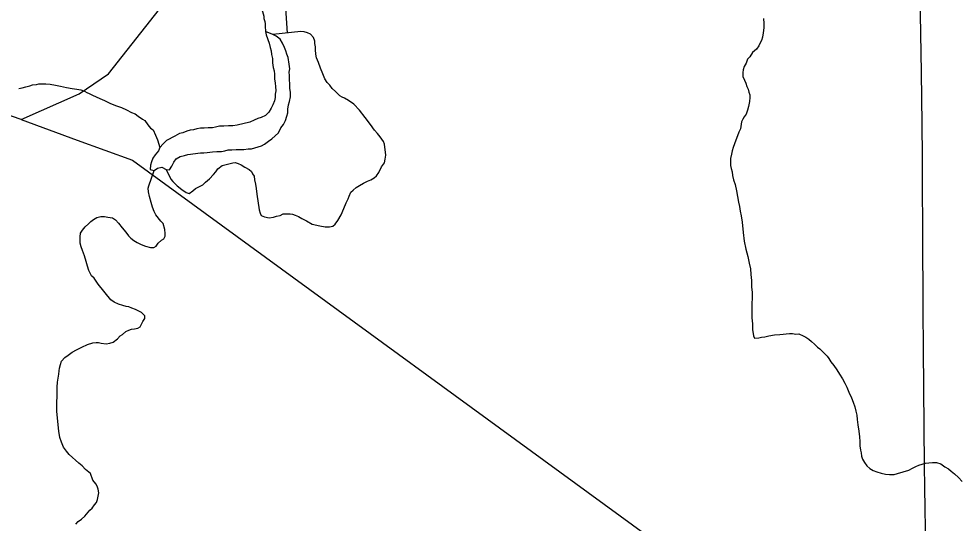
# Model space of a CAD drawing. Extents: x 103424 to 290657, y 38711 to 110967.
# Drawn here: x 214248.0946 to 214248.4707, y 40211.3656 to 40211.5669 of the extents above; entities that cross this region are included whole.
import ezdxf

# ---------------------------------------------------------------- set-up
doc = ezdxf.new("R2010")
doc.units = 0
for name, color, linetype in [('GM_X_Major_River', 7, 'Continuous'), ('GM_X_Minor_River', 7, 'Continuous'), ('GM_X_Rail_Line', 7, 'Continuous'), ('GM_X_Township_Road', 7, 'Continuous')]:
    doc.layers.add(name, color=color, linetype=linetype)

msp = doc.modelspace()

# ---------------------------------------------------------------- linework, layer by layer
at = {"layer": 'GM_X_Major_River'}
for points in [[(214248.19129, 40211.5721), (214248.1914, 40211.57122), (214248.19217, 40211.56895), (214248.19237, 40211.568), (214248.19238, 40211.56705), (214248.19276, 40211.56591), (214248.19296, 40211.56497), (214248.19297, 40211.56402), (214248.19303, 40211.56193)], [(214248.19303, 40211.56193), (214248.19337, 40211.5606), (214248.19453, 40211.5572), (214248.19492, 40211.55549), (214248.19531, 40211.55417), (214248.19551, 40211.55265), (214248.19589, 40211.55114), (214248.19591, 40211.54943), (214248.19611, 40211.54753), (214248.1965, 40211.54621), (214248.1967, 40211.54488), (214248.19671, 40211.54298), (214248.19691, 40211.54128), (214248.19711, 40211.53995), (214248.19712, 40211.53824), (214248.19694, 40211.53691), (214248.19695, 40211.53558), (214248.19658, 40211.53425), (214248.19602, 40211.53254), (214248.19527, 40211.53121), (214248.19434, 40211.52968), (214248.19302, 40211.52835), (214248.19132, 40211.52758), (214248.19, 40211.52719), (214248.18849, 40211.52642), (214248.18679, 40211.52565)], [(214248.20157, 40211.55288), (214248.20118, 40211.55421), (214248.2006, 40211.55553), (214248.19983, 40211.55723), (214248.19887, 40211.55875), (214248.19735, 40211.56006), (214248.19602, 40211.56062), (214248.19303, 40211.56193)], [(214248.14865, 40211.50641), (214248.14997, 40211.50737), (214248.15167, 40211.50776), (214248.15339, 40211.50682), (214248.15471, 40211.50664), (214248.15565, 40211.50817), (214248.1564, 40211.50969), (214248.15734, 40211.51103), (214248.15903, 40211.51199), (214248.16074, 40211.51238), (214248.16206, 40211.51277), (214248.16717, 40211.51337), (214248.1685, 40211.51338), (214248.16982, 40211.51358), (214248.1719, 40211.51378), (214248.17361, 40211.51398), (214248.1755, 40211.514), (214248.17683, 40211.51419), (214248.17815, 40211.51458), (214248.17966, 40211.51459), (214248.18137, 40211.51479), (214248.1844, 40211.51482), (214248.1861, 40211.51502), (214248.18743, 40211.51503), (214248.1914, 40211.51619), (214248.19272, 40211.51696), (214248.19423, 40211.51811), (214248.19554, 40211.51907), (214248.19686, 40211.52021), (214248.19818, 40211.52136), (214248.19911, 40211.52345), (214248.20024, 40211.52479), (214248.20099, 40211.52631), (214248.20155, 40211.52802), (214248.20192, 40211.52936), (214248.20191, 40211.53087), (214248.20227, 40211.53258), (214248.20264, 40211.53391), (214248.20301, 40211.53581), (214248.203, 40211.53752), (214248.2028, 40211.53923), (214248.20278, 40211.54094), (214248.20258, 40211.54264), (214248.20257, 40211.54435), (214248.20256, 40211.54568), (214248.20274, 40211.54701), (214248.20254, 40211.5489), (214248.20214, 40211.55156), (214248.20157, 40211.55288)], [(214248.18679, 40211.52565), (214248.18168, 40211.52447), (214248.17998, 40211.52427), (214248.17827, 40211.52426), (214248.17638, 40211.52406), (214248.17467, 40211.52405), (214248.17316, 40211.52366), (214248.17184, 40211.52346), (214248.17013, 40211.52345), (214248.16862, 40211.52325), (214248.1671, 40211.52324), (214248.16559, 40211.52304), (214248.16427, 40211.52265), (214248.16294, 40211.52245), (214248.16162, 40211.52206), (214248.16011, 40211.52148), (214248.15878, 40211.52109), (214248.1569, 40211.52013), (214248.1535, 40211.5184), (214248.15218, 40211.51706), (214248.15086, 40211.51553), (214248.15031, 40211.5142), (214248.14899, 40211.51268), (214248.14805, 40211.51134), (214248.14749, 40211.50982), (214248.14712, 40211.50849), (214248.14695, 40211.50678), (214248.14865, 40211.50641)], [(214248.12332, 40211.48602), (214248.12445, 40211.48679), (214248.12577, 40211.48756), (214248.12728, 40211.48796), (214248.12881, 40211.48798), (214248.13014, 40211.4878), (214248.13204, 40211.48744), (214248.13319, 40211.48669), (214248.13435, 40211.48537), (214248.13589, 40211.48348), (214248.13724, 40211.48179), (214248.1384, 40211.48028), (214248.13936, 40211.47934), (214248.14051, 40211.4784), (214248.14185, 40211.47765), (214248.14338, 40211.4769), (214248.1451, 40211.47616), (214248.1472, 40211.47561), (214248.14853, 40211.47562), (214248.14947, 40211.4762), (214248.15022, 40211.47735), (214248.15153, 40211.47851), (214248.15248, 40211.47909), (214248.15303, 40211.48023), (214248.15302, 40211.48118), (214248.15281, 40211.48289), (214248.15222, 40211.48517), (214248.15126, 40211.48611), (214248.14932, 40211.48875), (214248.14855, 40211.49007), (214248.14796, 40211.49178), (214248.14737, 40211.49367), (214248.14677, 40211.49595), (214248.14637, 40211.49784), (214248.14616, 40211.49936), (214248.14653, 40211.50032), (214248.14865, 40211.50641)], [(214248.1173, 40211.36525), (214248.11824, 40211.36621), (214248.11956, 40211.36717), (214248.12088, 40211.36832), (214248.12294, 40211.37082), (214248.12388, 40211.37159), (214248.12482, 40211.37292), (214248.12557, 40211.37388), (214248.12593, 40211.37503), (214248.1263, 40211.37636), (214248.12647, 40211.37769), (214248.12626, 40211.37921), (214248.12587, 40211.38035), (214248.12529, 40211.38129), (214248.12413, 40211.3828), (214248.12315, 40211.38545), (214248.12123, 40211.38696), (214248.11988, 40211.38846), (214248.11854, 40211.38959), (214248.1172, 40211.39072), (214248.11604, 40211.39185), (214248.1147, 40211.39297), (214248.11355, 40211.39429), (214248.11238, 40211.39599), (214248.1116, 40211.39789), (214248.11101, 40211.39978), (214248.1106, 40211.40225), (214248.10975, 40211.41022), (214248.10983, 40211.41992), (214248.10999, 40211.42182), (214248.11053, 40211.42506), (214248.1107, 40211.42639), (214248.11088, 40211.42753), (214248.11124, 40211.42887), (214248.11161, 40211.4302), (214248.11292, 40211.43174), (214248.11424, 40211.4327), (214248.11594, 40211.43386), (214248.11764, 40211.43483), (214248.11972, 40211.4358), (214248.12198, 40211.43696), (214248.12407, 40211.43755), (214248.1254, 40211.43775), (214248.12635, 40211.43776), (214248.12749, 40211.43739), (214248.12939, 40211.43722), (214248.13091, 40211.43743), (214248.13224, 40211.43782), (214248.13393, 40211.43917), (214248.13506, 40211.44032), (214248.136, 40211.4409), (214248.13732, 40211.44205), (214248.13845, 40211.44264), (214248.13959, 40211.44303), (214248.14073, 40211.44323), (214248.14206, 40211.44343), (214248.143, 40211.44401), (214248.14412, 40211.44612), (214248.14486, 40211.44726), (214248.14485, 40211.4484), (214248.1435, 40211.44972), (214248.14121, 40211.45084), (214248.13968, 40211.45139), (214248.13854, 40211.45195), (214248.13739, 40211.45213), (214248.13606, 40211.4525), (214248.13434, 40211.45305), (214248.13262, 40211.4538), (214248.13128, 40211.45473), (214248.12627, 40211.46096), (214248.12472, 40211.46341), (214248.12357, 40211.46435), (214248.12259, 40211.46643), (214248.122, 40211.46814), (214248.12141, 40211.47003), (214248.12081, 40211.47231), (214248.12003, 40211.47439), (214248.11944, 40211.47591), (214248.11904, 40211.47742), (214248.11903, 40211.47875), (214248.11902, 40211.47989), (214248.11919, 40211.48142), (214248.11994, 40211.48256), (214248.12106, 40211.48391), (214248.12238, 40211.48506), (214248.12332, 40211.48602)]]:
    msp.add_lwpolyline(points, dxfattribs=at)
at = {"layer": 'GM_X_Minor_River'}
for points in [[(214248.2019, 40211.56117), (214248.20121, 40211.5712)], [(214248.3919, 40211.56701), (214248.39192, 40211.56511), (214248.39194, 40211.5634), (214248.39178, 40211.56131), (214248.39142, 40211.55959), (214248.39105, 40211.55826), (214248.39049, 40211.5573), (214248.38994, 40211.55616), (214248.389, 40211.55482), (214248.3875, 40211.55347), (214248.38638, 40211.55175), (214248.38544, 40211.55079), (214248.38489, 40211.54926), (214248.38414, 40211.54793), (214248.38378, 40211.54659), (214248.3836, 40211.54545), (214248.38362, 40211.54393), (214248.3842, 40211.54241), (214248.38479, 40211.54128), (214248.38518, 40211.53995), (214248.38577, 40211.53882), (214248.38597, 40211.53768), (214248.38636, 40211.53654), (214248.38638, 40211.53559), (214248.3862, 40211.53388), (214248.38585, 40211.53197), (214248.38548, 40211.53045), (214248.38493, 40211.52892), (214248.38418, 40211.52778), (214248.38363, 40211.52682), (214248.38307, 40211.52586), (214248.38289, 40211.52491), (214248.38272, 40211.52301), (214248.38197, 40211.52167), (214248.38032, 40211.51709), (214248.37976, 40211.51556), (214248.3794, 40211.51423), (214248.37904, 40211.5129), (214248.37867, 40211.51118), (214248.37869, 40211.50947), (214248.37871, 40211.50833), (214248.37891, 40211.50719), (214248.37931, 40211.50587), (214248.37951, 40211.50435), (214248.37991, 40211.50264), (214248.38051, 40211.50075), (214248.3811, 40211.49828), (214248.38151, 40211.496), (214248.38192, 40211.49373), (214248.38232, 40211.49202), (214248.38253, 40211.49012), (214248.38293, 40211.48822), (214248.38334, 40211.48575), (214248.38377, 40211.48158), (214248.38419, 40211.47816), (214248.3848, 40211.47493), (214248.38559, 40211.47209), (214248.38619, 40211.46943), (214248.3866, 40211.46716), (214248.38681, 40211.46488), (214248.38703, 40211.46241), (214248.38706, 40211.45994), (214248.38728, 40211.45766), (214248.3873, 40211.45557), (214248.38714, 40211.4531), (214248.38718, 40211.44986), (214248.3872, 40211.44758), (214248.38742, 40211.44511), (214248.38745, 40211.44283), (214248.38766, 40211.44131)], [(214248.21277, 40211.55801), (214248.21218, 40211.55952), (214248.21102, 40211.56084), (214248.20988, 40211.5614), (214248.20854, 40211.56177), (214248.20721, 40211.56194), (214248.19602, 40211.56062)], [(214248.15339, 40211.50682), (214248.15524, 40211.50288), (214248.15601, 40211.50193), (214248.15774, 40211.50024), (214248.15966, 40211.49874), (214248.16139, 40211.49761), (214248.16253, 40211.49725), (214248.16404, 40211.49821), (214248.16517, 40211.49917), (214248.16668, 40211.49995), (214248.168, 40211.50072), (214248.16913, 40211.50168), (214248.17064, 40211.50303), (214248.17233, 40211.50476), (214248.17326, 40211.50591), (214248.17401, 40211.50705), (214248.17571, 40211.5084), (214248.17741, 40211.5088), (214248.17893, 40211.50919), (214248.18007, 40211.5094), (214248.18101, 40211.5096), (214248.18216, 40211.50923), (214248.18331, 40211.50867), (214248.18484, 40211.50773), (214248.18656, 40211.5068), (214248.18752, 40211.50605), (214248.18791, 40211.5051), (214248.18849, 40211.50416), (214248.1887, 40211.50264), (214248.1891, 40211.50093), (214248.18931, 40211.49922), (214248.18953, 40211.49694), (214248.19055, 40211.49068), (214248.19094, 40211.48935), (214248.19133, 40211.48841), (214248.19267, 40211.48785), (214248.19458, 40211.48749), (214248.19628, 40211.4877), (214248.19742, 40211.48809), (214248.19894, 40211.48848), (214248.20007, 40211.48906), (214248.20197, 40211.48908), (214248.20292, 40211.48909), (214248.20387, 40211.48891), (214248.20483, 40211.48854), (214248.20617, 40211.48798), (214248.20751, 40211.48724), (214248.20942, 40211.48631), (214248.21171, 40211.485), (214248.21476, 40211.48427), (214248.21686, 40211.48391), (214248.21857, 40211.48393), (214248.2199, 40211.48413), (214248.22084, 40211.4849), (214248.22196, 40211.48643), (214248.22326, 40211.48873), (214248.22438, 40211.49121), (214248.2253, 40211.4935), (214248.22604, 40211.49503), (214248.22641, 40211.49617), (214248.22715, 40211.4977), (214248.22809, 40211.49847), (214248.22922, 40211.49962), (214248.23054, 40211.50039), (214248.23224, 40211.50136), (214248.23375, 40211.50214), (214248.23508, 40211.50272), (214248.2364, 40211.50349), (214248.23734, 40211.50426), (214248.23827, 40211.5056), (214248.23939, 40211.50789), (214248.24051, 40211.50943), (214248.24087, 40211.51095), (214248.24105, 40211.51247), (214248.24061, 40211.51684), (214248.24022, 40211.51798), (214248.23887, 40211.51987), (214248.23771, 40211.52119), (214248.23656, 40211.52251), (214248.23501, 40211.52477), (214248.23289, 40211.5276), (214248.23057, 40211.53043), (214248.22826, 40211.53288), (214248.22616, 40211.53438), (214248.22462, 40211.53531), (214248.22367, 40211.53568), (214248.22271, 40211.53624), (214248.22098, 40211.53794), (214248.21964, 40211.53907), (214248.21867, 40211.54039), (214248.21771, 40211.54152), (214248.21674, 40211.54303), (214248.21596, 40211.54492), (214248.21498, 40211.54719), (214248.2142, 40211.54947), (214248.21341, 40211.55136), (214248.21321, 40211.55288), (214248.213, 40211.55459), (214248.21298, 40211.55573), (214248.21278, 40211.55706), (214248.21277, 40211.55801)], [(214248.09457, 40211.53915), (214248.0959, 40211.53936), (214248.09741, 40211.53975), (214248.09893, 40211.54015), (214248.10007, 40211.54054), (214248.10158, 40211.54074), (214248.10253, 40211.54094), (214248.10386, 40211.54096), (214248.10538, 40211.54097), (214248.1071, 40211.5408), (214248.10919, 40211.54044), (214248.11128, 40211.54008), (214248.11357, 40211.53953), (214248.11586, 40211.53917), (214248.11776, 40211.53881), (214248.11928, 40211.53864), (214248.12081, 40211.53808), (214248.12177, 40211.53752), (214248.12272, 40211.53715), (214248.12406, 40211.5364), (214248.1254, 40211.53585), (214248.12693, 40211.5351), (214248.12884, 40211.53436), (214248.13094, 40211.53324)], [(214248.13094, 40211.53324), (214248.13323, 40211.53231), (214248.13552, 40211.53157), (214248.13762, 40211.53064), (214248.13954, 40211.52952), (214248.14106, 40211.52897), (214248.14222, 40211.52803), (214248.14394, 40211.52691), (214248.1449, 40211.52635), (214248.14606, 40211.52465), (214248.14721, 40211.52333), (214248.14817, 40211.52258), (214248.14915, 40211.52049), (214248.14993, 40211.5186), (214248.15086, 40211.51553)], [(214248.38766, 40211.44131), (214248.38786, 40211.44037), (214248.38825, 40211.43942), (214248.38996, 40211.43963), (214248.3911, 40211.43983), (214248.39242, 40211.44003), (214248.39394, 40211.44042), (214248.39622, 40211.44083), (214248.39831, 40211.44085), (214248.40229, 40211.44127), (214248.40343, 40211.44128), (214248.40477, 40211.4411), (214248.40591, 40211.44112), (214248.40763, 40211.44037), (214248.40877, 40211.43981), (214248.40992, 40211.43906), (214248.41107, 40211.43812), (214248.41223, 40211.437), (214248.41338, 40211.43587), (214248.41434, 40211.43512), (214248.41588, 40211.43361), (214248.41722, 40211.43229), (214248.41799, 40211.43135), (214248.41877, 40211.43003), (214248.41993, 40211.42852), (214248.42109, 40211.42682), (214248.42225, 40211.42512), (214248.42341, 40211.42323), (214248.42438, 40211.42153), (214248.42516, 40211.41983), (214248.42594, 40211.41793), (214248.42692, 40211.41566), (214248.4277, 40211.41396), (214248.42829, 40211.41206), (214248.42869, 40211.41035), (214248.42909, 40211.40865), (214248.4293, 40211.40694), (214248.42952, 40211.40485), (214248.42993, 40211.40238), (214248.43014, 40211.4001), (214248.43035, 40211.39821), (214248.43037, 40211.3965), (214248.43058, 40211.39478), (214248.43079, 40211.39365), (214248.43099, 40211.39232), (214248.43139, 40211.39118), (214248.43216, 40211.38986), (214248.43313, 40211.38854), (214248.43428, 40211.38741), (214248.43562, 40211.38666), (214248.43715, 40211.38611), (214248.43886, 40211.38555), (214248.44058, 40211.38519), (214248.4421, 40211.38501), (214248.444, 40211.38503), (214248.44533, 40211.38543), (214248.44987, 40211.3868), (214248.45138, 40211.38758), (214248.45271, 40211.38816), (214248.45384, 40211.38874), (214248.45517, 40211.38914), (214248.45649, 40211.38953), (214248.45782, 40211.38973), (214248.45934, 40211.38975), (214248.46086, 40211.38976), (214248.46258, 40211.38921), (214248.4643, 40211.38809), (214248.46564, 40211.38734), (214248.46679, 40211.3864), (214248.46814, 40211.38527), (214248.46968, 40211.38377), (214248.47121, 40211.38226)]]:
    msp.add_lwpolyline(points, dxfattribs=at)
at = {"layer": 'GM_X_Rail_Line'}
for points in [[(214248.09552, 40211.52668), (214248.11869, 40211.53703), (214248.13034, 40211.54498), (214248.15814, 40211.58032), (214248.26238, 40211.70289), (214248.28866, 40211.72496), (214248.30992, 40211.74149), (214248.33117, 40211.75565), (214248.36305, 40211.76863), (214248.64084, 40211.89529)], [(214248.09552, 40211.52668), (214248.05621, 40211.54034), (214248.00495, 40211.54672), (214247.96847, 40211.54932), (214247.92069, 40211.54701), (214247.86827, 40211.54353), (214247.78545, 40211.53976), (214247.7174, 40211.53716), (214247.62097, 40211.53861), (214247.50803, 40211.53687)], [(214248.09552, 40211.52668), (214248.11793, 40211.5185), (214248.1399, 40211.51051), (214248.36363, 40211.34729), (214248.43553, 40211.28881), (214248.50508, 40211.23029)]]:
    msp.add_lwpolyline(points, dxfattribs=at)
at = {"layer": 'GM_X_Township_Road'}
msp.add_lwpolyline([(214248.45667, 40211.35581), (214248.45641, 40211.37134), (214248.45627, 40211.37994), (214248.45612, 40211.38854), (214248.456, 40211.40407), (214248.45589, 40211.4196), (214248.45577, 40211.43514), (214248.45565, 40211.45067), (214248.45557, 40211.46115), (214248.45549, 40211.47163), (214248.45532, 40211.51188), (214248.45518, 40211.52496), (214248.45503, 40211.53524), (214248.45488, 40211.54551), (214248.45464, 40211.56104), (214248.4544, 40211.57657)], dxfattribs=at)

doc.saveas('drawing.dxf')
